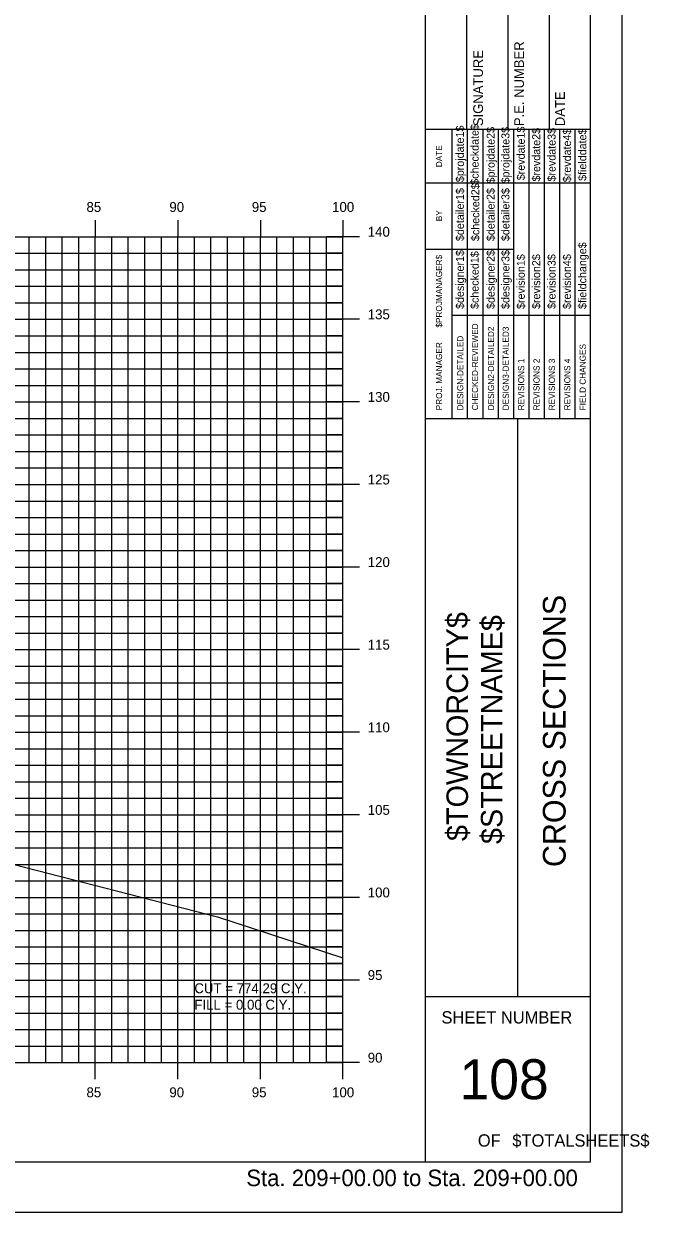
# Model space of a CAD drawing. Extents: x 850598 to 870284, y 366541 to 366651.
# Drawn here: x 869359.1 to 869397, y 366541.2 to 366613.1 of the extents above; entities that cross this region are included whole.
import ezdxf

# ---------------------------------------------------------------- set-up
doc = ezdxf.new("R2010")
doc.units = 0
for name, color, linetype in [('BORDER', 7, 'Continuous'), ('D_Text_Standard', 7, 'Continuous'), ('H_V ANNOTATION', 7, 'Continuous'), ('HIGHWAY_TITLE', 7, 'Continuous'), ('MAJOR', 7, 'Continuous'), ('MINOR', 7, 'Continuous'), ('PLOT BOUNDARY', 7, 'Continuous'), ('S_Roadway_Centerline', 7, 'Continuous')]:
    doc.layers.add(name, color=color, linetype=linetype)

msp = doc.modelspace()

# ---------------------------------------------------------------- linework, layer by layer
at = {"layer": 'BORDER'}
for p, q in [((869383.447, 366544.225), (869383.447, 366649.225)), ((869393.447, 366544.225), (869393.447, 366649.225)), ((869385.947, 366606.728), (869385.947, 366615.376)), ((869388.447, 366606.728), (869388.447, 366615.376)), ((869390.947, 366606.728), (869390.947, 366615.376)), ((869383.447, 366606.728), (869393.447, 366606.728)), ((869383.447, 366589.228), (869393.447, 366589.228)), ((869389.038, 366554.228), (869389.038, 366589.228)), ((869383.447, 366554.228), (869393.447, 366554.228)), ((869233.447, 366544.225), (869393.447, 366544.225))]:
    msp.add_line(p, q, dxfattribs=at)
for points in [[(869385.062, 366603.478), (869385.062, 366606.728)], [(869385.994, 366589.231), (869385.994, 366606.728)], [(869386.926, 366606.728), (869386.926, 366589.231)], [(869387.858, 366589.231), (869387.858, 366606.728)], [(869388.789, 366589.231), (869388.789, 366606.728)], [(869389.721, 366589.231), (869389.721, 366606.728)], [(869390.653, 366589.231), (869390.653, 366606.728)], [(869391.585, 366589.231), (869391.585, 366606.728)], [(869392.516, 366589.231), (869392.516, 366606.728)], [(869385.063, 366589.231), (869385.063, 366606.022)], [(869383.447, 366603.478), (869393.447, 366603.478)], [(869383.447, 366599.478), (869385.063, 366599.478)], [(869385.062, 366599.478), (869388.789, 366599.478)], [(869385.062, 366595.478), (869393.447, 366595.478)]]:
    msp.add_lwpolyline(points, dxfattribs=at)
at = {"layer": 'MAJOR'}
for p, q in [((869363.447, 366601.227), (869363.447, 366600.225)), ((869363.447, 366601.227), (869363.447, 366600.225)), ((869368.447, 366601.227), (869368.447, 366600.225)), ((869368.447, 366601.227), (869368.447, 366600.225)), ((869373.447, 366601.227), (869373.447, 366600.225)), ((869373.447, 366601.227), (869373.447, 366600.225)), ((869378.447, 366601.227), (869378.447, 366600.225)), ((869378.447, 366601.227), (869378.447, 366600.225)), ((869238.447, 366600.225), (869378.447, 366600.225)), ((869238.447, 366600.225), (869378.447, 366600.225)), ((869238.447, 366600.225), (869378.447, 366600.225)), ((869238.447, 366600.225), (869378.447, 366600.225)), ((869363.447, 366550.225), (869363.447, 366600.225)), ((869363.447, 366550.225), (869363.447, 366600.225)), ((869368.447, 366550.225), (869368.447, 366600.225)), ((869368.447, 366550.225), (869368.447, 366600.225)), ((869373.447, 366550.225), (869373.447, 366600.225)), ((869373.447, 366550.225), (869373.447, 366600.225)), ((869379.449, 366600.225), (869377.445, 366600.225)), ((869379.449, 366600.225), (869377.445, 366600.225)), ((869378.447, 366550.225), (869378.447, 366600.225)), ((869378.447, 366550.225), (869378.447, 366600.225)), ((869378.447, 366550.225), (869378.447, 366600.225)), ((869378.447, 366550.225), (869378.447, 366600.225)), ((869238.447, 366595.225), (869378.447, 366595.225)), ((869238.447, 366595.225), (869378.447, 366595.225)), ((869379.449, 366595.225), (869377.445, 366595.225)), ((869379.449, 366595.225), (869377.445, 366595.225)), ((869238.447, 366590.225), (869378.447, 366590.225)), ((869238.447, 366590.225), (869378.447, 366590.225)), ((869379.449, 366590.225), (869377.445, 366590.225)), ((869379.449, 366590.225), (869377.445, 366590.225)), ((869238.447, 366585.225), (869378.447, 366585.225)), ((869238.447, 366585.225), (869378.447, 366585.225)), ((869379.449, 366585.225), (869377.445, 366585.225)), ((869379.449, 366585.225), (869377.445, 366585.225)), ((869238.447, 366580.225), (869378.447, 366580.225)), ((869238.447, 366580.225), (869378.447, 366580.225)), ((869379.449, 366580.225), (869377.445, 366580.225)), ((869379.449, 366580.225), (869377.445, 366580.225)), ((869238.447, 366575.225), (869378.447, 366575.225)), ((869238.447, 366575.225), (869378.447, 366575.225)), ((869379.449, 366575.225), (869377.445, 366575.225)), ((869379.449, 366575.225), (869377.445, 366575.225)), ((869238.447, 366570.225), (869378.447, 366570.225)), ((869238.447, 366570.225), (869378.447, 366570.225)), ((869379.449, 366570.225), (869377.445, 366570.225)), ((869379.449, 366570.225), (869377.445, 366570.225)), ((869238.447, 366565.225), (869378.447, 366565.225)), ((869238.447, 366565.225), (869378.447, 366565.225)), ((869379.449, 366565.225), (869377.445, 366565.225)), ((869379.449, 366565.225), (869377.445, 366565.225)), ((869238.447, 366560.225), (869378.447, 366560.225)), ((869238.447, 366560.225), (869378.447, 366560.225)), ((869379.449, 366560.225), (869377.445, 366560.225)), ((869379.449, 366560.225), (869377.445, 366560.225)), ((869238.447, 366555.225), (869378.447, 366555.225)), ((869238.447, 366555.225), (869378.447, 366555.225)), ((869379.449, 366555.225), (869377.445, 366555.225)), ((869379.449, 366555.225), (869377.445, 366555.225)), ((869238.447, 366550.225), (869378.447, 366550.225)), ((869238.447, 366550.225), (869378.447, 366550.225)), ((869238.447, 366550.225), (869378.447, 366550.225)), ((869238.447, 366550.225), (869378.447, 366550.225)), ((869363.447, 366549.223), (869363.447, 366550.225)), ((869363.447, 366549.223), (869363.447, 366550.225)), ((869368.447, 366549.223), (869368.447, 366550.225)), ((869368.447, 366549.223), (869368.447, 366550.225)), ((869373.447, 366549.223), (869373.447, 366550.225)), ((869373.447, 366549.223), (869373.447, 366550.225)), ((869379.449, 366550.225), (869377.445, 366550.225)), ((869379.449, 366550.225), (869377.445, 366550.225)), ((869378.447, 366549.223), (869378.447, 366550.225)), ((869378.447, 366549.223), (869378.447, 366550.225))]:
    msp.add_line(p, q, dxfattribs=at)
at = {"layer": 'MINOR'}
for p, q in [((869359.447, 366550.225), (869359.447, 366600.225)), ((869359.447, 366550.225), (869359.447, 366600.225)), ((869360.447, 366550.225), (869360.447, 366600.225)), ((869360.447, 366550.225), (869360.447, 366600.225)), ((869361.447, 366550.225), (869361.447, 366600.225)), ((869361.447, 366550.225), (869361.447, 366600.225)), ((869362.447, 366550.225), (869362.447, 366600.225)), ((869362.447, 366550.225), (869362.447, 366600.225)), ((869364.447, 366550.225), (869364.447, 366600.225)), ((869364.447, 366550.225), (869364.447, 366600.225)), ((869365.447, 366550.225), (869365.447, 366600.225)), ((869365.447, 366550.225), (869365.447, 366600.225)), ((869366.447, 366550.225), (869366.447, 366600.225)), ((869366.447, 366550.225), (869366.447, 366600.225)), ((869367.447, 366550.225), (869367.447, 366600.225)), ((869367.447, 366550.225), (869367.447, 366600.225)), ((869369.447, 366550.225), (869369.447, 366600.225)), ((869369.447, 366550.225), (869369.447, 366600.225)), ((869370.447, 366550.225), (869370.447, 366600.225)), ((869370.447, 366550.225), (869370.447, 366600.225)), ((869371.447, 366550.225), (869371.447, 366600.225)), ((869371.447, 366550.225), (869371.447, 366600.225)), ((869372.447, 366550.225), (869372.447, 366600.225)), ((869372.447, 366550.225), (869372.447, 366600.225)), ((869374.447, 366550.225), (869374.447, 366600.225)), ((869374.447, 366550.225), (869374.447, 366600.225)), ((869375.447, 366550.225), (869375.447, 366600.225)), ((869375.447, 366550.225), (869375.447, 366600.225)), ((869376.447, 366550.225), (869376.447, 366600.225)), ((869376.447, 366550.225), (869376.447, 366600.225)), ((869377.447, 366550.225), (869377.447, 366600.225)), ((869377.447, 366550.225), (869377.447, 366600.225)), ((869238.447, 366599.225), (869378.447, 366599.225)), ((869238.447, 366599.225), (869378.447, 366599.225)), ((869378.447, 366599.225), (869377.445, 366599.225)), ((869378.447, 366599.225), (869377.445, 366599.225)), ((869238.447, 366598.225), (869378.447, 366598.225)), ((869238.447, 366598.225), (869378.447, 366598.225)), ((869378.447, 366598.225), (869377.445, 366598.225)), ((869378.447, 366598.225), (869377.445, 366598.225)), ((869238.447, 366597.225), (869378.447, 366597.225)), ((869238.447, 366597.225), (869378.447, 366597.225)), ((869378.447, 366597.225), (869377.445, 366597.225)), ((869378.447, 366597.225), (869377.445, 366597.225)), ((869238.447, 366596.225), (869378.447, 366596.225)), ((869238.447, 366596.225), (869378.447, 366596.225)), ((869378.447, 366596.225), (869377.445, 366596.225)), ((869378.447, 366596.225), (869377.445, 366596.225)), ((869238.447, 366594.225), (869378.447, 366594.225)), ((869238.447, 366594.225), (869378.447, 366594.225)), ((869378.447, 366594.225), (869377.445, 366594.225)), ((869378.447, 366594.225), (869377.445, 366594.225)), ((869238.447, 366593.225), (869378.447, 366593.225)), ((869238.447, 366593.225), (869378.447, 366593.225)), ((869378.447, 366593.225), (869377.445, 366593.225)), ((869378.447, 366593.225), (869377.445, 366593.225)), ((869238.447, 366592.225), (869378.447, 366592.225)), ((869238.447, 366592.225), (869378.447, 366592.225)), ((869378.447, 366592.225), (869377.445, 366592.225)), ((869378.447, 366592.225), (869377.445, 366592.225)), ((869238.447, 366591.225), (869378.447, 366591.225)), ((869238.447, 366591.225), (869378.447, 366591.225)), ((869378.447, 366591.225), (869377.445, 366591.225)), ((869378.447, 366591.225), (869377.445, 366591.225)), ((869238.447, 366589.225), (869378.447, 366589.225)), ((869238.447, 366589.225), (869378.447, 366589.225)), ((869378.447, 366589.225), (869377.445, 366589.225)), ((869378.447, 366589.225), (869377.445, 366589.225)), ((869238.447, 366588.225), (869378.447, 366588.225)), ((869238.447, 366588.225), (869378.447, 366588.225)), ((869378.447, 366588.225), (869377.445, 366588.225)), ((869378.447, 366588.225), (869377.445, 366588.225)), ((869238.447, 366587.225), (869378.447, 366587.225)), ((869238.447, 366587.225), (869378.447, 366587.225)), ((869378.447, 366587.225), (869377.445, 366587.225)), ((869378.447, 366587.225), (869377.445, 366587.225)), ((869238.447, 366586.225), (869378.447, 366586.225)), ((869238.447, 366586.225), (869378.447, 366586.225)), ((869378.447, 366586.225), (869377.445, 366586.225)), ((869378.447, 366586.225), (869377.445, 366586.225)), ((869238.447, 366584.225), (869378.447, 366584.225)), ((869238.447, 366584.225), (869378.447, 366584.225)), ((869378.447, 366584.225), (869377.445, 366584.225)), ((869378.447, 366584.225), (869377.445, 366584.225)), ((869238.447, 366583.225), (869378.447, 366583.225)), ((869238.447, 366583.225), (869378.447, 366583.225)), ((869378.447, 366583.225), (869377.445, 366583.225)), ((869378.447, 366583.225), (869377.445, 366583.225)), ((869238.447, 366582.225), (869378.447, 366582.225)), ((869238.447, 366582.225), (869378.447, 366582.225)), ((869378.447, 366582.225), (869377.445, 366582.225)), ((869378.447, 366582.225), (869377.445, 366582.225)), ((869238.447, 366581.225), (869378.447, 366581.225)), ((869238.447, 366581.225), (869378.447, 366581.225)), ((869378.447, 366581.225), (869377.445, 366581.225)), ((869378.447, 366581.225), (869377.445, 366581.225)), ((869238.447, 366579.225), (869378.447, 366579.225)), ((869238.447, 366579.225), (869378.447, 366579.225)), ((869378.447, 366579.225), (869377.445, 366579.225)), ((869378.447, 366579.225), (869377.445, 366579.225)), ((869238.447, 366578.225), (869378.447, 366578.225)), ((869238.447, 366578.225), (869378.447, 366578.225)), ((869378.447, 366578.225), (869377.445, 366578.225)), ((869378.447, 366578.225), (869377.445, 366578.225)), ((869238.447, 366577.225), (869378.447, 366577.225)), ((869238.447, 366577.225), (869378.447, 366577.225)), ((869378.447, 366577.225), (869377.445, 366577.225)), ((869378.447, 366577.225), (869377.445, 366577.225)), ((869238.447, 366576.225), (869378.447, 366576.225)), ((869238.447, 366576.225), (869378.447, 366576.225)), ((869378.447, 366576.225), (869377.445, 366576.225)), ((869378.447, 366576.225), (869377.445, 366576.225)), ((869238.447, 366574.225), (869378.447, 366574.225)), ((869238.447, 366574.225), (869378.447, 366574.225)), ((869378.447, 366574.225), (869377.445, 366574.225)), ((869378.447, 366574.225), (869377.445, 366574.225)), ((869238.447, 366573.225), (869378.447, 366573.225)), ((869238.447, 366573.225), (869378.447, 366573.225)), ((869378.447, 366573.225), (869377.445, 366573.225)), ((869378.447, 366573.225), (869377.445, 366573.225)), ((869238.447, 366572.225), (869378.447, 366572.225)), ((869238.447, 366572.225), (869378.447, 366572.225)), ((869378.447, 366572.225), (869377.445, 366572.225)), ((869378.447, 366572.225), (869377.445, 366572.225)), ((869238.447, 366571.225), (869378.447, 366571.225)), ((869238.447, 366571.225), (869378.447, 366571.225)), ((869378.447, 366571.225), (869377.445, 366571.225)), ((869378.447, 366571.225), (869377.445, 366571.225)), ((869238.447, 366569.225), (869378.447, 366569.225)), ((869238.447, 366569.225), (869378.447, 366569.225)), ((869378.447, 366569.225), (869377.445, 366569.225)), ((869378.447, 366569.225), (869377.445, 366569.225)), ((869238.447, 366568.225), (869378.447, 366568.225)), ((869238.447, 366568.225), (869378.447, 366568.225)), ((869378.447, 366568.225), (869377.445, 366568.225)), ((869378.447, 366568.225), (869377.445, 366568.225)), ((869238.447, 366567.225), (869378.447, 366567.225)), ((869238.447, 366567.225), (869378.447, 366567.225)), ((869378.447, 366567.225), (869377.445, 366567.225)), ((869378.447, 366567.225), (869377.445, 366567.225)), ((869238.447, 366566.225), (869378.447, 366566.225)), ((869238.447, 366566.225), (869378.447, 366566.225)), ((869378.447, 366566.225), (869377.445, 366566.225)), ((869378.447, 366566.225), (869377.445, 366566.225)), ((869238.447, 366564.225), (869378.447, 366564.225)), ((869238.447, 366564.225), (869378.447, 366564.225)), ((869378.447, 366564.225), (869377.445, 366564.225)), ((869378.447, 366564.225), (869377.445, 366564.225)), ((869238.447, 366563.225), (869378.447, 366563.225)), ((869238.447, 366563.225), (869378.447, 366563.225)), ((869378.447, 366563.225), (869377.445, 366563.225)), ((869378.447, 366563.225), (869377.445, 366563.225)), ((869238.447, 366562.225), (869378.447, 366562.225)), ((869238.447, 366562.225), (869378.447, 366562.225)), ((869378.447, 366562.225), (869377.445, 366562.225)), ((869378.447, 366562.225), (869377.445, 366562.225)), ((869238.447, 366561.225), (869378.447, 366561.225)), ((869238.447, 366561.225), (869378.447, 366561.225)), ((869378.447, 366561.225), (869377.445, 366561.225)), ((869378.447, 366561.225), (869377.445, 366561.225)), ((869238.447, 366559.225), (869378.447, 366559.225)), ((869238.447, 366559.225), (869378.447, 366559.225)), ((869378.447, 366559.225), (869377.445, 366559.225)), ((869378.447, 366559.225), (869377.445, 366559.225)), ((869238.447, 366558.225), (869378.447, 366558.225)), ((869238.447, 366558.225), (869378.447, 366558.225)), ((869378.447, 366558.225), (869377.445, 366558.225)), ((869378.447, 366558.225), (869377.445, 366558.225)), ((869238.447, 366557.225), (869378.447, 366557.225)), ((869238.447, 366557.225), (869378.447, 366557.225)), ((869378.447, 366557.225), (869377.445, 366557.225)), ((869378.447, 366557.225), (869377.445, 366557.225)), ((869238.447, 366556.225), (869378.447, 366556.225)), ((869238.447, 366556.225), (869378.447, 366556.225)), ((869378.447, 366556.225), (869377.445, 366556.225)), ((869378.447, 366556.225), (869377.445, 366556.225)), ((869238.447, 366554.225), (869378.447, 366554.225)), ((869238.447, 366554.225), (869378.447, 366554.225)), ((869378.447, 366554.225), (869377.445, 366554.225)), ((869378.447, 366554.225), (869377.445, 366554.225)), ((869238.447, 366553.225), (869378.447, 366553.225)), ((869238.447, 366553.225), (869378.447, 366553.225)), ((869378.447, 366553.225), (869377.445, 366553.225)), ((869378.447, 366553.225), (869377.445, 366553.225)), ((869238.447, 366552.225), (869378.447, 366552.225)), ((869238.447, 366552.225), (869378.447, 366552.225)), ((869378.447, 366552.225), (869377.445, 366552.225)), ((869378.447, 366552.225), (869377.445, 366552.225)), ((869238.447, 366551.225), (869378.447, 366551.225)), ((869238.447, 366551.225), (869378.447, 366551.225)), ((869378.447, 366551.225), (869377.445, 366551.225)), ((869378.447, 366551.225), (869377.445, 366551.225))]:
    msp.add_line(p, q, dxfattribs=at)
at = {"layer": 'PLOT BOUNDARY'}
msp.add_lwpolyline([(869225.354, 366541.166), (869395.354, 366541.166), (869395.354, 366651.166), (869225.354, 366651.166)], close=True, dxfattribs=at)
at = {"layer": 'S_Roadway_Centerline'}
msp.add_lwpolyline([(869317.18, 366578.082), (869319.077, 366575.559), (869320.464, 366573.558), (869321.103, 366572.309), (869324.212, 366572.057), (869328.529, 366570.749), (869334.595, 366568.609), (869341.287, 366567.239), (869343.346, 366567.104), (869343.622, 366566.676), (869343.858, 366566.481), (869345.374, 366566.052), (869350.352, 366564.308), (869370.847, 366559.056), (869378.447, 366556.57)], dxfattribs=at)

# ---------------------------------------------------------------- texts
at = {"layer": 'BORDER'}
for s, height, rotation, p in [('SIGNATURE', 0.5906, 90, (869386.927, 366606.92)), ('P.E. NUMBER', 0.59055, 90, (869389.408, 366606.92)), ('DATE', 0.5906, 90, (869391.888, 366606.92)), ('$projdate1$', 0.48455, 90, (869385.77, 366603.529)), ('$checkdate$', 0.48455, 90, (869386.664, 366603.371)), ('$projdate2$', 0.48455, 90, (869387.633, 366603.45)), ('$projdate3$', 0.48455, 90, (869388.528, 366603.45)), ('$revdate1$', 0.4845, 90, (869389.459, 366603.647)), ('$revdate2$', 0.4845, 90, (869390.391, 366603.568)), ('$revdate3$', 0.4845, 90, (869391.323, 366603.568)), ('$revdate4$', 0.4845, 90, (869392.254, 366603.529)), ('$fielddate$', 0.48455, 90, (869393.186, 366603.607)), ('DATE', 0.3714, 90, (869384.451, 366604.434)), ('$checked2$', 0.4845, 90, (869386.702, 366599.963)), ('$detailer1$', 0.48455, 90, (869385.77, 366599.963)), ('$detailer2$', 0.48455, 90, (869387.633, 366599.963)), ('$detailer3$', 0.48455, 90, (869388.528, 366599.963)), ('BY', 0.3714, 90, (869384.451, 366601.163)), ('$fieldchange$', 0.48455, 90, (869393.186, 366595.851)), ('$designer1$', 0.48455, 90, (869385.77, 366595.851)), ('$checked1$', 0.4845, 90, (869386.664, 366595.851)), ('$designer2$', 0.48455, 90, (869387.633, 366595.851)), ('$designer3$', 0.48455, 90, (869388.528, 366595.851)), ('$revision1$', 0.48455, 90, (869389.459, 366595.851)), ('$revision2$', 0.48455, 90, (869390.391, 366595.851)), ('$revision3$', 0.48455, 90, (869391.323, 366595.851)), ('$revision4$', 0.48455, 90, (869392.254, 366595.851)), ('$PROJMANAGER$', 0.37275, 90, (869384.451, 366594.723)), ('CHECKED-REVIEWED', 0.37275, 90, (869386.628, 366589.716)), ('DESIGN-DETAILED', 0.37275, 90, (869385.734, 366589.716)), ('DESIGN2-DETAILED2', 0.37275, 90, (869387.597, 366589.716)), ('DESIGN3-DETAILED3', 0.37275, 90, (869388.491, 366589.716)), ('PROJ. MANAGER', 0.37275, 90, (869384.451, 366589.716)), ('FIELD CHANGES', 0.37275, 90, (869393.15, 366589.716)), ('REVISIONS 1', 0.37275, 90, (869389.423, 366589.716)), ('REVISIONS 2', 0.37275, 90, (869390.355, 366589.716)), ('REVISIONS 3', 0.37275, 90, (869391.286, 366589.716)), ('REVISIONS 4', 0.37275, 90, (869392.218, 366589.716)), ('CROSS SECTIONS', 1.37787, 90, (869391.931, 366562.062)), ('SHEET NUMBER', 0.74527, 360, (869384.412, 366552.592)), ('108', 2.4194, 360, (869385.507, 366548.008)), ('OF', 0.7453, 360, (869386.614, 366545.138)), ('$TOTALSHEETS$', 0.74527, 360, (869388.703, 366545.138))]:
    msp.add_text(s, height=height, rotation=rotation, dxfattribs=at).set_placement(p)
at = {"layer": 'D_Text_Standard'}
for s, p in [('CUT = 774.29 C.Y.', (869369.447, 366554.425)), ('FILL = 0.00 C.Y.', (869369.447, 366553.429))]:
    msp.add_text(s, height=0.6, dxfattribs=at).set_placement(p)
at = {"layer": 'H_V ANNOTATION'}
for s, height, p in [('85', 0.6, (869362.914, 366601.725)), ('90', 0.6, (869367.933, 366601.725)), ('95', 0.6, (869372.925, 366601.725)), ('100', 0.6, (869377.788, 366601.725)), ('140', 0.6, (869379.947, 366600.225)), ('135', 0.6, (869379.947, 366595.225)), ('130', 0.6, (869379.947, 366590.225)), ('125', 0.6, (869379.947, 366585.225)), ('120', 0.6, (869379.947, 366580.225)), ('115', 0.6, (869379.947, 366575.225)), ('110', 0.6, (869379.947, 366570.225)), ('105', 0.6, (869379.947, 366565.225)), ('100', 0.6, (869379.947, 366560.225)), ('95', 0.6, (869379.947, 366555.225)), ('90', 0.6, (869379.947, 366550.225)), ('85', 0.6, (869362.914, 366548.125)), ('90', 0.6, (869367.933, 366548.125)), ('95', 0.6, (869372.925, 366548.125)), ('100', 0.6, (869377.788, 366548.125)), ('Sta. 209+00.00 to Sta. 209+00.00', 1.0002, (869372.593, 366542.745))]:
    msp.add_text(s, height=height, dxfattribs=at).set_placement(p)
at = {"layer": 'HIGHWAY_TITLE'}
for s, p in [('$TOWNORCITY$', (869386.019, 366563.637)), ('$STREETNAME$', (869388.106, 366563.457))]:
    msp.add_text(s, height=1.30428, rotation=90, dxfattribs=at).set_placement(p)

doc.saveas('drawing.dxf')
